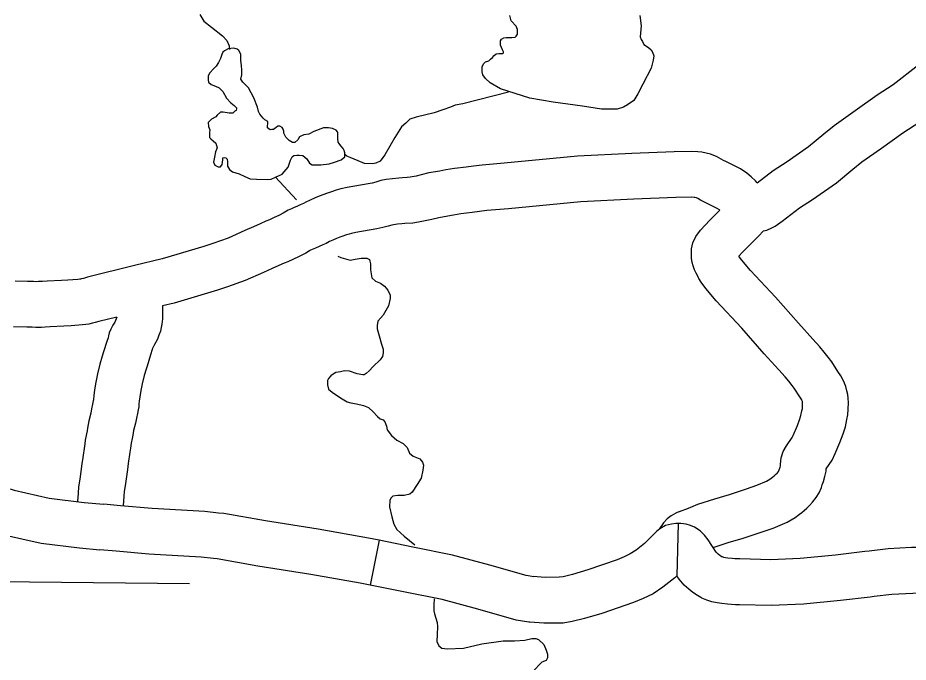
# Model space of a CAD drawing. Extents: x 1720274 to 1751788, y 372074 to 391887.
# Drawn here: x 1731810 to 1732271, y 378701.2 to 379034.8 of the extents above; entities that cross this region are included whole.
import ezdxf

# ---------------------------------------------------------------- set-up
doc = ezdxf.new("R2010")
doc.units = 0
for name, color, linetype in [('Level 35', 7, 'Continuous'), ('Level 45', 7, 'Continuous'), ('Level 46', 7, 'Continuous'), ('Level 5', 7, 'Continuous')]:
    doc.layers.add(name, color=color, linetype=linetype)

msp = doc.modelspace()

# ---------------------------------------------------------------- linework, layer by layer
at = {"layer": 'Level 35'}
for points in [[(1731904.23, 379036.51), (1731906.33, 379033.14), (1731910.33, 379029.98), (1731916.01, 379025.56), (1731918.12, 379023.03), (1731919.38, 379020.29), (1731919.59, 379018.38)], [(1732132.07, 379036.08), (1732132.7, 379030.67), (1732132.19, 379024.89), (1732132.82, 379023.63), (1732133.45, 379022.5), (1732134.2, 379020.99), (1732136.46, 379019.36), (1732137.84, 379018.23), (1732138.6, 379017.1), (1732139.23, 379015.21), (1732138.97, 379012.95), (1732137.84, 379008.8), (1732133.57, 379000.38), (1732131.06, 378995.48), (1732128.93, 378992.09), (1732125.66, 378989.7), (1732123.53, 378988.57), (1732120.26, 378987.56), (1732116.37, 378987.56), (1732112.23, 378987.56), (1732102.3, 378989.07), (1732087.24, 378991.08), (1732075.05, 378993.22), (1732059.86, 378998.12), (1732054.58, 379001.14), (1732052.07, 379003.4), (1732050.69, 379005.28), (1732050.44, 379006.79), (1732050.44, 379007.92), (1732050.44, 379009.68), (1732051.32, 379011.19), (1732052.2, 379012.07), (1732053.83, 379012.57), (1732054.71, 379013.33), (1732055.71, 379014.21), (1732056.59, 379015.34), (1732057.6, 379016.09), (1732058.98, 379016.34), (1732061.11, 379016.34), (1732061.49, 379016.72)], [(1732061.49, 379016.72), (1732061.49, 379017.22), (1732060.99, 379018.23), (1732059.98, 379020.74), (1732059.98, 379022.88), (1732060.36, 379023.76), (1732061.62, 379024.51), (1732062.75, 379024.64), (1732064.76, 379024.64), (1732065.76, 379024.64), (1732067.52, 379024.77), (1732068.02, 379025.27), (1732068.65, 379026.27), (1732068.65, 379027.28), (1732068.65, 379028.79), (1732068.02, 379030.55), (1732065.38, 379033.19), (1732064.76, 379035.95)], [(1731975.47, 378975.73), (1731974.78, 378976.65), (1731972.99, 378977.55), (1731970.76, 378977.87), (1731968.32, 378977.87), (1731963.26, 378975.95), (1731960.64, 378974.55), (1731958.02, 378974.2), (1731955.75, 378973.15), (1731954.88, 378971.58), (1731953.49, 378970.19), (1731952.26, 378970.19), (1731950.52, 378971.23), (1731948.77, 378972.98), (1731947.73, 378975.08), (1731947.73, 378976.12), (1731947.38, 378977.17), (1731946.85, 378978.05), (1731945.63, 378978.74), (1731944.59, 378978.74), (1731943.71, 378978.05), (1731942.32, 378977), (1731941.44, 378977), (1731940.57, 378976.82), (1731939.18, 378977.87), (1731939.18, 378978.74), (1731939.35, 378980.14), (1731939.35, 378981.19), (1731937.95, 378982.06), (1731937.08, 378982.94), (1731935.34, 378984.86), (1731934.64, 378986.25), (1731934.12, 378988.53), (1731932.2, 378993.42), (1731929.4, 378998.48), (1731926.44, 379001.45), (1731925.39, 379003.02), (1731925.91, 379005.29), (1731925.91, 379007.74), (1731925.74, 379010.18), (1731925.39, 379012.63), (1731925.39, 379015.95), (1731924.34, 379017.87), (1731923.47, 379018.57), (1731921.9, 379019.09), (1731918.93, 379018.74), (1731917.01, 379017.69), (1731916.14, 379017), (1731915.62, 379015.77), (1731914.92, 379013.68), (1731913.87, 379011.76), (1731912.65, 379009.83), (1731911.25, 379008.44), (1731909.34, 379006.34), (1731908.46, 379004.77), (1731908.46, 379002.67), (1731908.64, 379001.45), (1731910.03, 379000.23), (1731912.3, 378999.35), (1731914.22, 378998.48), (1731916.14, 378996.73), (1731918.06, 378993.24), (1731920.33, 378990.8), (1731922.07, 378989.4), (1731923.12, 378988.18), (1731923.12, 378987.83), (1731922.95, 378986.78), (1731922.42, 378986.43), (1731921.38, 378985.38), (1731919.46, 378985.38), (1731916.32, 378985.91), (1731914.92, 378985.91), (1731913.17, 378984.33), (1731912.48, 378983.63), (1731910.21, 378982.41), (1731908.46, 378980.67), (1731908.64, 378978.57), (1731909.34, 378976.82), (1731909.16, 378975.43), (1731909.16, 378974.03), (1731909.16, 378972.81), (1731909.86, 378972.11), (1731911.08, 378971.06), (1731912.48, 378969.84), (1731913.17, 378967.57), (1731912.3, 378965.47), (1731911.78, 378962.68), (1731911.25, 378960.06), (1731911.95, 378958.48), (1731913.7, 378957.61), (1731914.92, 378957.61), (1731915.79, 378958.83), (1731915.97, 378959.88), (1731916.14, 378961.45), (1731916.14, 378962.33), (1731916.84, 378962.5), (1731917.71, 378962.33), (1731918.41, 378961.63), (1731918.58, 378960.23), (1731918.58, 378957.96), (1731919.63, 378956.21)], [(1732064.02, 378996.37), (1732040.34, 378990.25), (1732036.5, 378989.55), (1732034.05, 378988.51), (1732030.04, 378987.11), (1732025.5, 378985.54), (1732016.25, 378983.44), (1732012.94, 378982.39), (1732010.84, 378980.3), (1732008.58, 378978.38), (1732005.26, 378972.79), (1732000.02, 378963.88), (1731997.58, 378960.56), (1731995.31, 378959.51), (1731993.57, 378959.16), (1731989.55, 378959.34), (1731986.24, 378960.73), (1731982.05, 378962.48), (1731980.31, 378963.18), (1731979.31, 378964.05)], [(1731919.63, 378956.21), (1731921.2, 378954.99), (1731924.52, 378954.12), (1731927.48, 378952.72), (1731930.28, 378951.5), (1731933.59, 378951.32), (1731939.18, 378951.15), (1731941.1, 378951.32), (1731943.36, 378952.37), (1731946.85, 378953.94), (1731950, 378957.44), (1731951.22, 378961.1), (1731952.09, 378962.85), (1731952.96, 378963.55), (1731954.36, 378963.72), (1731955.58, 378963.72), (1731957.5, 378963.55), (1731959.59, 378961.8), (1731960.99, 378959.53), (1731962.39, 378958.66), (1731964.65, 378958.66), (1731966.92, 378958.66), (1731971.11, 378959.18), (1731973.9, 378960.06), (1731977.39, 378961.28), (1731979.31, 378962.85), (1731979.31, 378963.55), (1731979.31, 378964.95), (1731978.96, 378966.17), (1731978.44, 378967.22), (1731977.22, 378968.61), (1731976.35, 378969.66), (1731975.82, 378970.36), (1731975.65, 378972.28), (1731975.65, 378972.98), (1731975.65, 378974.55), (1731975.65, 378975.43), (1731975.47, 378975.73)], [(1731943.36, 378952.37), (1731954.2, 378940.52)], [(1731975.73, 378911.4), (1731977.29, 378910.7), (1731982, 378909.33), (1731984.58, 378909.79), (1731987.77, 378910.4), (1731989.44, 378910.4), (1731990.65, 378910.4), (1731992.02, 378909.64), (1731992.17, 378908.88), (1731992.63, 378907.36), (1731992.63, 378904.31), (1731993.24, 378900.21), (1731995.21, 378898.54), (1731997.79, 378897.47), (1731999.92, 378895.95), (1732001.59, 378893.83), (1732002.8, 378891.24), (1732002.8, 378889.57), (1732001.89, 378885.77), (1731999.16, 378880.91), (1731996.42, 378877.71), (1731996.12, 378875.43), (1731996.12, 378873.76), (1731997.03, 378870.11), (1731998.25, 378865.86), (1731999.16, 378863.27), (1731999.16, 378861.3), (1731998.85, 378859.47), (1731997.64, 378857.8), (1731993.99, 378854.3), (1731991.87, 378852.02), (1731990.35, 378850.66), (1731989.29, 378850.05), (1731988.68, 378850.05), (1731985.64, 378850.5), (1731981.69, 378851.87), (1731979.11, 378852.02), (1731977.14, 378851.57), (1731974.71, 378851.26), (1731973.19, 378850.35), (1731971.97, 378849.44), (1731970.91, 378848.07), (1731970.3, 378847.01), (1731970.3, 378844.73), (1731970.76, 378842.6), (1731972.73, 378840.93), (1731977.14, 378838.04), (1731980.48, 378835.91), (1731982.45, 378835.46), (1731985.34, 378835), (1731988.98, 378834.09), (1731991.57, 378833.02), (1731994, 378830.74), (1731996.27, 378828.31), (1731997.64, 378827.25), (1731999.16, 378826.64), (1732000.07, 378825.57), (1732000.83, 378823.45), (1732001.28, 378821.47), (1732003.41, 378818.58), (1732006.3, 378816.15), (1732009.49, 378814.48), (1732011.61, 378812.35), (1732012.83, 378809.46), (1732014.65, 378807.94), (1732018.14, 378806.42), (1732019.51, 378804.75), (1732019.97, 378803.23), (1732019.66, 378800.65), (1732018.9, 378796.54), (1732016.78, 378793.2), (1732014.19, 378789.24), (1732012.98, 378788.18), (1732010.09, 378787.42), (1732006.75, 378787.42), (1732004.17, 378787.12), (1732003.26, 378786.2), (1732002.65, 378785.14), (1732002.5, 378781.64), (1732003.72, 378776.48), (1732004.63, 378772.68), (1732006.3, 378769.94), (1732009.94, 378766.44), (1732015.56, 378761.92)], [(1732025.58, 378733.91), (1732025.43, 378730.87), (1732025.43, 378727.83), (1732025.74, 378726.16), (1732027.1, 378721.75)], [(1732027.1, 378721.75), (1732027.26, 378719.62), (1732027.1, 378715.52), (1732026.95, 378711.87), (1732028.01, 378709.74), (1732029.53, 378708.53), (1732032.27, 378708.07), (1732040.77, 378708.53), (1732050.19, 378710.66), (1732061.27, 378712.33), (1732067.2, 378712.18), (1732072.51, 378712.63), (1732076.16, 378713.39), (1732078.13, 378713.39), (1732079.65, 378712.94), (1732082.39, 378710.35), (1732083.6, 378707.46), (1732084.21, 378705.34), (1732084.21, 378703.36), (1732083.6, 378702.14), (1732081.32, 378701.23), (1732076.61, 378696.37)]]:
    msp.add_lwpolyline(points, dxfattribs=at)
at = {"layer": 'Level 45'}
for p, q in [((1732151.94, 378772.96), (1732151.25, 378745.87)), ((1731997.12, 378764.29), (1731992.42, 378741.06))]:
    msp.add_line(p, q, dxfattribs=at)
for points in [[(1731806.06, 378790.91), (1731808.09, 378790.29), (1731826.18, 378786.18), (1731844.39, 378783.9), (1731854.51, 378782.98)], [(1731913.84, 378778.43), (1731906.87, 378779.2), (1731879.5, 378780.79), (1731863.07, 378782.2), (1731854.51, 378782.98)], [(1731997.12, 378764.29), (1731991.6, 378765.41), (1731965.56, 378770.04), (1731938.18, 378774.35), (1731916.57, 378778.12), (1731913.84, 378778.43)], [(1732151.94, 378772.96), (1732150.7, 378772.96), (1732148.51, 378772.67), (1732145.35, 378771.91), (1732142.46, 378770.25), (1732140.6, 378768.77), (1732138.9, 378767.07), (1732134.53, 378762.67), (1732130.08, 378759.23), (1732127.09, 378757.24), (1732123.98, 378755.72), (1732120.29, 378754.19), (1732105.15, 378748.99), (1732097.11, 378746.63), (1732092.35, 378745.44), (1732090.3, 378745.13), (1732083.03, 378745.02), (1732076.81, 378745.49)], [(1732174.74, 378755.65), (1732174, 378756.04), (1732173.53, 378756.35), (1732172.57, 378757.13), (1732171.87, 378757.74), (1732171.53, 378758.14), (1732167.4, 378764.59), (1732165.51, 378766.91), (1732163.32, 378769.16), (1732160.27, 378771.11), (1732158.26, 378771.91), (1732156.09, 378772.59), (1732153.33, 378772.96), (1732151.94, 378772.96)], [(1731799.14, 378768.24), (1731802, 378767.37), (1731822.07, 378762.81), (1731841.85, 378760.34), (1731852.36, 378759.38)], [(1732077.22, 378745.46), (1732073.11, 378746.1), (1732054.44, 378751.42), (1732035.04, 378756.65), (1732014.44, 378760.78), (1731997.12, 378764.29)], [(1732333.26, 378760.69), (1732331.76, 378760.42), (1732331.05, 378760.36), (1732312.85, 378760.08), (1732300.62, 378760.66), (1732286.65, 378760.56), (1732272.75, 378760.5), (1732260.56, 378759.81), (1732250.71, 378758.66)], [(1731911.22, 378754.87), (1731904.87, 378755.58), (1731877.79, 378757.15), (1731860.98, 378758.6), (1731852.36, 378759.38)], [(1732250.71, 378758.66), (1732248.6, 378758.42), (1732233.37, 378756.66), (1732215.15, 378754.84), (1732199.94, 378754.25), (1732183.89, 378754.63), (1732182.19, 378754.63), (1732181.27, 378754.68), (1732179.8, 378754.82), (1732177.61, 378755.05), (1732176.44, 378755.23), (1732175.61, 378755.42), (1732174.86, 378755.66), (1732174.27, 378755.9), (1732174.74, 378755.65)], [(1731992.42, 378741.06), (1731987.17, 378742.13), (1731961.64, 378746.67), (1731934.3, 378750.97), (1731913.22, 378754.65), (1731911.22, 378754.87)], [(1732151.25, 378745.87), (1732150.24, 378744.86), (1732143.92, 378739.97), (1732138.92, 378736.63), (1732133.71, 378734.1), (1732128.69, 378732.02), (1732112.33, 378726.39), (1732103.32, 378723.76), (1732097.03, 378722.18), (1732092.27, 378721.46), (1732082.33, 378721.31), (1732075.05, 378721.85)], [(1732163.64, 378734.71), (1732161.83, 378735.67), (1732159.42, 378737.28), (1732157.37, 378738.95), (1732154.95, 378741.03), (1732152.39, 378744.09), (1732151.25, 378745.87)], [(1732075.06, 378721.85), (1732074.49, 378721.89), (1732067.99, 378722.92), (1732048.11, 378728.58), (1732029.62, 378733.57), (1732009.76, 378737.55), (1731992.42, 378741.06)], [(1732253.45, 378735.12), (1732251.33, 378734.88), (1732235.91, 378733.09), (1732216.79, 378731.18), (1732200.12, 378730.54), (1732183.61, 378730.93), (1732181.59, 378730.93), (1732179.47, 378731.04), (1732177.37, 378731.25), (1732174.59, 378731.54), (1732172.05, 378731.93), (1732169.41, 378732.52), (1732166.75, 378733.37), (1732164.19, 378734.42), (1732163.63, 378734.71)], [(1732337.47, 378737.36), (1732334.82, 378736.89), (1732332.19, 378736.67), (1732312.46, 378736.37), (1732300.13, 378736.96), (1732286.79, 378736.86), (1732273.48, 378736.8), (1732262.6, 378736.19), (1732253.45, 378735.12)]]:
    msp.add_lwpolyline(points, dxfattribs=at)
at = {"layer": 'Level 46'}
msp.add_line((1732028.44, 378955.47), (1732028.54, 378955.49), dxfattribs=at)
for points in [[(1732192.78, 378949.38), (1732201.11, 378955.8), (1732208.28, 378960.41), (1732219.43, 378968.24), (1732227.28, 378974.75), (1732232.62, 378979.12), (1732243.51, 378986.75), (1732254.97, 378994.9), (1732263.25, 379000.27), (1732276.49, 379010.71), (1732289.13, 379019.01), (1732299.31, 379025.98), (1732302.77, 379028.33)], [(1732196.13, 378924.59), (1732197.83, 378924.86), (1732200.37, 378926.13), (1732202.07, 378927.02), (1732205.75, 378929.45), (1732214.78, 378936.41), (1732221.5, 378940.73), (1732233.83, 378949.39), (1732242.35, 378956.45), (1732246.95, 378960.22), (1732257.17, 378967.39), (1732268.29, 378975.29), (1732277.07, 378980.99), (1732290.35, 378991.46), (1732302.33, 378999.32), (1732312.85, 379006.53), (1732315.14, 379008.15)], [(1732192.76, 378949.4), (1732191.91, 378950.46), (1732189.7, 378952.54), (1732187.45, 378954.42), (1732184.1, 378956.6), (1732180.29, 378958.57), (1732176.62, 378960.35), (1732175.37, 378960.91), (1732174.23, 378961.65), (1732171.71, 378963), (1732168.66, 378964.29), (1732166.44, 378964.82), (1732164.16, 378965.27), (1732162.14, 378965.49), (1732159.05, 378965.65), (1732149.9, 378965.39), (1732127.95, 378964.52), (1732099.84, 378963.2), (1732061.86, 378959.59), (1732050.35, 378958.57), (1732045.94, 378958.05), (1732042.09, 378957.49), (1732036.04, 378956.72), (1732031.65, 378956.05), (1732028.44, 378955.47)], [(1732028.54, 378955.49), (1732022.88, 378954.5), (1732018.88, 378953.47), (1732016.26, 378952.88), (1732013.21, 378952.36), (1732011.61, 378952.06), (1732009.24, 378951.91), (1732007.23, 378951.83), (1732003.96, 378951.51), (1732000.62, 378951.09), (1731997.9, 378950.55), (1731995.27, 378949.75), (1731993.39, 378949.25), (1731991.35, 378948.81), (1731980.46, 378946.93), (1731977.16, 378946.19), (1731974.88, 378945.6), (1731972.41, 378944.78), (1731969.87, 378943.87), (1731968.36, 378943.35), (1731966, 378942.39), (1731963.94, 378941.53), (1731961.37, 378940.44), (1731959.15, 378939.33), (1731957.94, 378938.75), (1731956.23, 378938), (1731954.41, 378937.14), (1731953.04, 378936.55), (1731951.7, 378935.97), (1731950.03, 378935.23), (1731947.34, 378933.62), (1731945.08, 378932.41), (1731942.74, 378931.35), (1731940.34, 378930.3), (1731938.48, 378929.52), (1731935.4, 378928.14), (1731932, 378926.61), (1731927.59, 378924.64), (1731918.88, 378920.76), (1731910.89, 378917.89), (1731906.23, 378916.35), (1731884.75, 378910.01), (1731870.39, 378906.51)], [(1732173.51, 378935.21), (1732173.34, 378935.32), (1732172.15, 378936.1), (1732169.68, 378937.38), (1732166.64, 378938.85), (1732164.8, 378939.67), (1732163.44, 378940.39), (1732162.14, 378941.24), (1732161.44, 378941.61), (1732161.29, 378941.68), (1732160.58, 378941.82), (1732160.25, 378941.85), (1732158.75, 378941.93), (1732150.71, 378941.7), (1732128.98, 378940.84), (1732101.52, 378939.56), (1732064.02, 378935.99), (1732052.79, 378934.99), (1732049.04, 378934.55), (1732045.29, 378934), (1732039.32, 378933.25), (1732035.56, 378932.67), (1732032.69, 378932.15)], [(1732032.69, 378932.15), (1732027.89, 378931.32), (1732024.43, 378930.42), (1732020.83, 378929.62), (1732017.39, 378929.03), (1732014.57, 378928.5), (1732010.45, 378928.24), (1732008.86, 378928.18), (1732006.61, 378927.95), (1732004.42, 378927.68), (1732003.68, 378927.53), (1732001.75, 378926.95), (1731998.94, 378926.2), (1731995.87, 378925.54), (1731985.07, 378923.68), (1731982.72, 378923.15), (1731981.6, 378922.86), (1731980.13, 378922.37), (1731977.74, 378921.52), (1731976.72, 378921.16), (1731975.02, 378920.48), (1731973.14, 378919.69), (1731971.32, 378918.92), (1731969.6, 378918.05), (1731967.84, 378917.21), (1731966.04, 378916.42), (1731964.13, 378915.52), (1731962.44, 378914.79), (1731961.25, 378914.28), (1731960.95, 378914.14), (1731959.03, 378913), (1731955.59, 378911.15), (1731952.34, 378909.68), (1731949.7, 378908.53), (1731947.93, 378907.78), (1731945.1, 378906.52), (1731941.7, 378904.98), (1731937.23, 378903), (1731927.73, 378898.76), (1731918.61, 378895.48), (1731913.3, 378893.73), (1731890.92, 378887.12), (1731884.95, 378885.66)], [(1732152.63, 378779.17), (1732157.17, 378780.95), (1732162.02, 378782.98), (1732170.82, 378785.79), (1732178.53, 378788.09), (1732187.2, 378790.89), (1732192.61, 378792.81), (1732197.72, 378794.91), (1732199.39, 378795.9), (1732200.11, 378796.43), (1732200.8, 378797.01), (1732201.6, 378797.66), (1732202.29, 378798.3), (1732203.09, 378799.04), (1732203.25, 378799.22), (1732203.81, 378799.98), (1732203.97, 378800.23), (1732204.15, 378800.78), (1732204.63, 378802.08), (1732204.84, 378802.82), (1732204.86, 378802.92), (1732204.91, 378803.79), (1732205.27, 378806.91), (1732206.22, 378810.26), (1732207.92, 378813.15), (1732211, 378817.53), (1732211.5, 378818.62), (1732213.62, 378823.71), (1732214.95, 378827.21), (1732215.48, 378828.89), (1732215.96, 378831.28), (1732216.2, 378832.59), (1732216.31, 378833.67), (1732216.35, 378835.18), (1732216.34, 378835.47), (1732216.21, 378836.11), (1732215.99, 378836.88), (1732215.97, 378836.95), (1732215.89, 378837.09), (1732214.87, 378838.58), (1732212.02, 378843.07), (1732210.9, 378844.52), (1732209.18, 378846.71), (1732207.33, 378848.88), (1732204.05, 378852.57), (1732196.5, 378860.91), (1732184.79, 378874.19), (1732171.57, 378888.21), (1732166.18, 378894.71), (1732163.81, 378897.96), (1732162.64, 378899.87), (1732162.48, 378900.25), (1732162.26, 378900.63), (1732161.15, 378902.68), (1732160.37, 378904.32), (1732159.58, 378906.48), (1732159.21, 378908.21), (1732158.85, 378910.34), (1732158.76, 378912.96), (1732158.88, 378915.21), (1732159.52, 378918.38), (1732161.02, 378921.58), (1732163.54, 378924.91), (1732168.22, 378929.97), (1732173.51, 378935.21)], [(1732169.94, 378760.63), (1732177.81, 378763.14), (1732185.57, 378765.46), (1732194.79, 378768.44), (1732201.07, 378770.66), (1732208.35, 378773.65), (1732212.46, 378776.1), (1732214.76, 378777.78), (1732215.86, 378778.71), (1732217.12, 378779.72), (1732218.49, 378781), (1732219.9, 378782.32), (1732221.53, 378784.08), (1732223.3, 378786.48), (1732224.9, 378788.94), (1732226.06, 378791.56), (1732226.54, 378792.99), (1732227.17, 378794.71), (1732227.91, 378797.28), (1732228.45, 378800.07), (1732228.51, 378801.22), (1732231.66, 378805.71), (1732233.23, 378809.16), (1732235.65, 378814.95), (1732237.35, 378819.44), (1732238.47, 378822.99), (1732239.23, 378826.8), (1732239.67, 378829.21), (1732239.98, 378832.12), (1732240.07, 378835.43), (1732239.95, 378837.88), (1732239.67, 378839.7), (1732239.25, 378841.67), (1732238.64, 378843.92), (1732237.7, 378846.6), (1732236.13, 378849.49), (1732234.65, 378851.65), (1732231.44, 378856.7), (1732229.6, 378859.08), (1732227.51, 378861.74), (1732225.2, 378864.44), (1732221.71, 378868.38), (1732214.17, 378876.7), (1732202.3, 378890.16), (1732189.34, 378903.91), (1732184.9, 378909.27), (1732183.71, 378910.9), (1732183.38, 378911.46), (1732185.26, 378913.5), (1732193.54, 378921.71), (1732196.13, 378924.59)], [(1731870.39, 378906.51), (1731846.06, 378900.49), (1731843.92, 378899.93), (1731842.95, 378899.67), (1731842.51, 378899.57), (1731842.02, 378899.5), (1731841.09, 378899.39), (1731835.91, 378898.99), (1731832.57, 378898.79), (1731825.2, 378898.47), (1731822.78, 378898.26), (1731821.76, 378898.23), (1731820.7, 378898.23), (1731819.59, 378898.19), (1731818.12, 378898.28), (1731814.94, 378898.28), (1731808.62, 378898.43)], [(1731884.95, 378885.66), (1731884.95, 378882.29), (1731884.95, 378880.94), (1731884.95, 378878.9), (1731884.63, 378876.21), (1731884.24, 378874.52), (1731883.77, 378872.53), (1731883.04, 378870.46), (1731882.27, 378868.41), (1731880.83, 378865.64), (1731879.8, 378863.92), (1731879.77, 378863.85), (1731879.57, 378863.03), (1731878.74, 378860.25), (1731876.89, 378854.52), (1731876.35, 378852.87), (1731875.44, 378849.58), (1731874.44, 378845.35), (1731873.69, 378841.81), (1731873.16, 378838.51), (1731872.85, 378836.42), (1731872.72, 378835.02), (1731872.57, 378833.41), (1731872.23, 378831.82), (1731871.89, 378830), (1731871.35, 378827.58), (1731870.85, 378825), (1731869.89, 378821.19), (1731869.46, 378818.74), (1731869.24, 378816.94), (1731868.74, 378814.66), (1731868.24, 378812), (1731868.08, 378811.04), (1731867.95, 378809.9), (1731867.06, 378804.11), (1731866.7, 378800.93), (1731865.5, 378792.51), (1731865.05, 378789.56), (1731864.93, 378787.23), (1731864.56, 378782.08)], [(1731861.25, 378879.84), (1731851.92, 378877.53), (1731850.06, 378877.04), (1731848.71, 378876.67), (1731846.83, 378876.24), (1731845.11, 378876), (1731843.4, 378875.79), (1731837.52, 378875.34), (1731833.8, 378875.12), (1731826.73, 378874.81), (1731824.2, 378874.6), (1731822.17, 378874.53), (1731821.12, 378874.53), (1731819.27, 378874.46), (1731817.38, 378874.58), (1731814.65, 378874.58), (1731807.8, 378874.74)], [(1731861.25, 378879.84), (1731860.59, 378878.08), (1731860.13, 378877.2), (1731859.18, 378875.61), (1731858.15, 378873.69), (1731857.35, 378871.7), (1731856.91, 378870.19), (1731856.67, 378869.18), (1731856.11, 378867.31), (1731854.33, 378861.81), (1731853.64, 378859.67), (1731852.48, 378855.47), (1731851.31, 378850.53), (1731850.38, 378846.14), (1731849.74, 378842.12), (1731849.32, 378839.29), (1731849.12, 378837.23), (1731849.1, 378836.99), (1731849, 378836.51), (1731848.67, 378834.76), (1731848.15, 378832.43), (1731847.7, 378830.15), (1731846.7, 378826.13), (1731846.02, 378822.27), (1731845.85, 378820.94), (1731845.51, 378819.37), (1731844.89, 378816.1), (1731844.6, 378814.32), (1731844.46, 378813.06), (1731843.56, 378807.23), (1731843.19, 378803.93), (1731842.05, 378795.97), (1731841.44, 378791.94), (1731841.28, 378788.68), (1731840.96, 378784.33)], [(1732152.63, 378779.17), (1732150.69, 378778.31), (1732149.48, 378777.64), (1732148.22, 378776.97), (1732146.13, 378775.44), (1732144.22, 378773.38), (1732142.12, 378770.05)]]:
    msp.add_lwpolyline(points, dxfattribs=at)
at = {"layer": 'Level 5'}
msp.add_lwpolyline([(1731683.23, 378744.11), (1731898.82, 378741.87)], dxfattribs=at)

doc.saveas('drawing.dxf')
